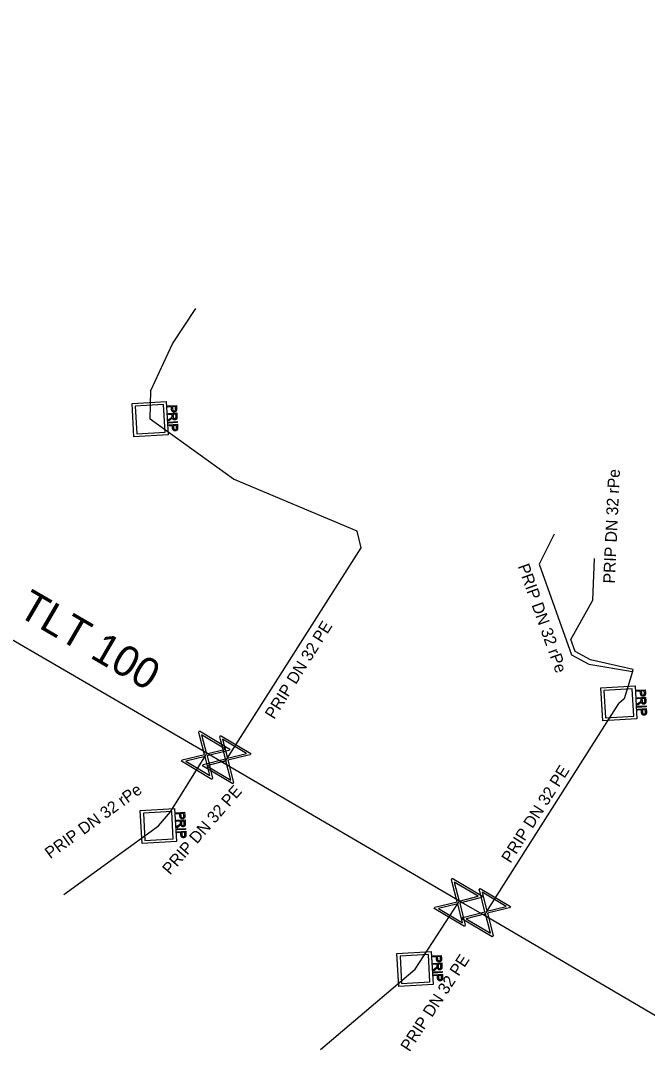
# Model space of a CAD drawing. Extents: x -643842 to -636370, y -1119190 to -1110210.
# Drawn here: x -641994.86 to -641968.25, y -1113592.54 to -1113548.73 of the extents above; entities that cross this region are included whole.
import ezdxf

# ---------------------------------------------------------------- set-up
doc = ezdxf.new("R2010")
doc.units = 0
for name, color, linetype in [('22', 7, 'Continuous'), ('Default', 7, 'Continuous'), ('Level 16', 7, 'Continuous'), ('Level 18', 7, 'Continuous'), ('Level 20', 7, 'Continuous'), ('Level 21', 7, 'Continuous'), ('Level 23', 7, 'Continuous')]:
    doc.layers.add(name, color=color, linetype=linetype)

msp = doc.modelspace()

# ---------------------------------------------------------------- linework, layer by layer
at = {"layer": 'Default'}
for points in [[(-641988.24, -1113565.223), (-641988.238, -1113565.259), (-641988.241, -1113565.278), (-641988.244, -1113565.304), (-641988.255, -1113565.323), (-641988.266, -1113565.342), (-641988.287, -1113565.354), (-641988.309, -1113565.365), (-641988.336, -1113565.367), (-641988.382, -1113565.37), (-641988.415, -1113565.343), (-641988.447, -1113565.316), (-641988.452, -1113565.24)], [(-641988.41, -1113565.238), (-641988.408, -1113565.284), (-641988.39, -1113565.302), (-641988.371, -1113565.32), (-641988.34, -1113565.318), (-641988.318, -1113565.317), (-641988.303, -1113565.305), (-641988.287, -1113565.293), (-641988.284, -1113565.275), (-641988.281, -1113565.262), (-641988.283, -1113565.229)], [(-641988.501, -1113565.633), (-641988.469, -1113565.611), (-641988.453, -1113565.596), (-641988.437, -1113565.582), (-641988.431, -1113565.571), (-641988.425, -1113565.559), (-641988.423, -1113565.548), (-641988.421, -1113565.541), (-641988.422, -1113565.522)], [(-641988.22, -1113565.567), (-641988.217, -1113565.614), (-641988.226, -1113565.64), (-641988.234, -1113565.665), (-641988.257, -1113565.682), (-641988.281, -1113565.698), (-641988.31, -1113565.699), (-641988.349, -1113565.702), (-641988.376, -1113565.679), (-641988.403, -1113565.656), (-641988.413, -1113565.605), (-641988.422, -1113565.624), (-641988.43, -1113565.634), (-641988.447, -1113565.656), (-641988.475, -1113565.676)], [(-641988.379, -1113565.566), (-641988.377, -1113565.599), (-641988.369, -1113565.617), (-641988.362, -1113565.635), (-641988.346, -1113565.643), (-641988.331, -1113565.652), (-641988.313, -1113565.651), (-641988.289, -1113565.649), (-641988.273, -1113565.63), (-641988.258, -1113565.611), (-641988.26, -1113565.57)], [(-641988.195, -1113566.024), (-641988.192, -1113566.059), (-641988.195, -1113566.079), (-641988.198, -1113566.105), (-641988.209, -1113566.124), (-641988.221, -1113566.143), (-641988.242, -1113566.154), (-641988.263, -1113566.166), (-641988.29, -1113566.168), (-641988.336, -1113566.17), (-641988.369, -1113566.144), (-641988.402, -1113566.117), (-641988.406, -1113566.041)], [(-641988.365, -1113566.039), (-641988.362, -1113566.085), (-641988.344, -1113566.103), (-641988.326, -1113566.121), (-641988.294, -1113566.119), (-641988.272, -1113566.118), (-641988.257, -1113566.106), (-641988.242, -1113566.094), (-641988.238, -1113566.075), (-641988.235, -1113566.063), (-641988.237, -1113566.03)], [(-641968.329, -1113577.304), (-641968.327, -1113577.34), (-641968.33, -1113577.359), (-641968.333, -1113577.385), (-641968.344, -1113577.404), (-641968.355, -1113577.423), (-641968.376, -1113577.435), (-641968.398, -1113577.446), (-641968.425, -1113577.448), (-641968.471, -1113577.451), (-641968.504, -1113577.424), (-641968.536, -1113577.397), (-641968.541, -1113577.321)], [(-641968.499, -1113577.319), (-641968.497, -1113577.365), (-641968.479, -1113577.383), (-641968.46, -1113577.401), (-641968.429, -1113577.399), (-641968.407, -1113577.398), (-641968.392, -1113577.386), (-641968.376, -1113577.374), (-641968.373, -1113577.356), (-641968.37, -1113577.343), (-641968.372, -1113577.31)], [(-641968.59, -1113577.714), (-641968.558, -1113577.692), (-641968.542, -1113577.677), (-641968.526, -1113577.663), (-641968.52, -1113577.652), (-641968.514, -1113577.64), (-641968.512, -1113577.629), (-641968.51, -1113577.622), (-641968.511, -1113577.603)], [(-641968.309, -1113577.648), (-641968.306, -1113577.695), (-641968.315, -1113577.721), (-641968.323, -1113577.746), (-641968.346, -1113577.763), (-641968.37, -1113577.779), (-641968.399, -1113577.78), (-641968.438, -1113577.783), (-641968.465, -1113577.76), (-641968.492, -1113577.737), (-641968.502, -1113577.686), (-641968.511, -1113577.705), (-641968.519, -1113577.715), (-641968.536, -1113577.737), (-641968.564, -1113577.757)], [(-641968.468, -1113577.647), (-641968.466, -1113577.68), (-641968.458, -1113577.698), (-641968.451, -1113577.716), (-641968.435, -1113577.724), (-641968.42, -1113577.733), (-641968.402, -1113577.732), (-641968.378, -1113577.73), (-641968.362, -1113577.711), (-641968.347, -1113577.692), (-641968.349, -1113577.651)], [(-641968.284, -1113578.105), (-641968.281, -1113578.14), (-641968.284, -1113578.16), (-641968.287, -1113578.186), (-641968.298, -1113578.205), (-641968.31, -1113578.224), (-641968.331, -1113578.235), (-641968.352, -1113578.247), (-641968.379, -1113578.249), (-641968.425, -1113578.251), (-641968.458, -1113578.225), (-641968.491, -1113578.198), (-641968.495, -1113578.122)], [(-641968.454, -1113578.12), (-641968.451, -1113578.166), (-641968.433, -1113578.184), (-641968.415, -1113578.202), (-641968.383, -1113578.2), (-641968.361, -1113578.199), (-641968.346, -1113578.187), (-641968.331, -1113578.175), (-641968.327, -1113578.156), (-641968.324, -1113578.144), (-641968.326, -1113578.111)], [(-641988.15, -1113582.924), (-641988.118, -1113582.902), (-641988.102, -1113582.887), (-641988.086, -1113582.873), (-641988.08, -1113582.862), (-641988.074, -1113582.85), (-641988.072, -1113582.839), (-641988.07, -1113582.832), (-641988.071, -1113582.813)], [(-641987.889, -1113582.514), (-641987.887, -1113582.55), (-641987.89, -1113582.569), (-641987.893, -1113582.595), (-641987.904, -1113582.614), (-641987.915, -1113582.633), (-641987.936, -1113582.645), (-641987.958, -1113582.656), (-641987.985, -1113582.658), (-641988.031, -1113582.661), (-641988.064, -1113582.634), (-641988.096, -1113582.607), (-641988.101, -1113582.531)], [(-641988.059, -1113582.529), (-641988.057, -1113582.575), (-641988.039, -1113582.593), (-641988.02, -1113582.611), (-641987.989, -1113582.609), (-641987.967, -1113582.608), (-641987.952, -1113582.596), (-641987.936, -1113582.584), (-641987.933, -1113582.566), (-641987.93, -1113582.553), (-641987.932, -1113582.52)], [(-641987.869, -1113582.858), (-641987.866, -1113582.905), (-641987.875, -1113582.931), (-641987.883, -1113582.956), (-641987.906, -1113582.973), (-641987.93, -1113582.989), (-641987.959, -1113582.99), (-641987.998, -1113582.993), (-641988.025, -1113582.97), (-641988.052, -1113582.947), (-641988.062, -1113582.896), (-641988.071, -1113582.915), (-641988.079, -1113582.925), (-641988.096, -1113582.947), (-641988.124, -1113582.967)], [(-641988.028, -1113582.857), (-641988.026, -1113582.89), (-641988.018, -1113582.908), (-641988.011, -1113582.926), (-641987.995, -1113582.934), (-641987.98, -1113582.943), (-641987.962, -1113582.942), (-641987.938, -1113582.94), (-641987.922, -1113582.921), (-641987.907, -1113582.902), (-641987.909, -1113582.861)], [(-641987.844, -1113583.315), (-641987.841, -1113583.35), (-641987.844, -1113583.37), (-641987.847, -1113583.396), (-641987.858, -1113583.415), (-641987.87, -1113583.434), (-641987.891, -1113583.445), (-641987.912, -1113583.457), (-641987.939, -1113583.459), (-641987.985, -1113583.461), (-641988.018, -1113583.435), (-641988.051, -1113583.408), (-641988.055, -1113583.332)], [(-641988.014, -1113583.33), (-641988.011, -1113583.376), (-641987.993, -1113583.394), (-641987.975, -1113583.412), (-641987.943, -1113583.41), (-641987.921, -1113583.409), (-641987.906, -1113583.397), (-641987.891, -1113583.385), (-641987.887, -1113583.366), (-641987.884, -1113583.354), (-641987.886, -1113583.321)], [(-641977.25, -1113589.004), (-641977.218, -1113588.982), (-641977.202, -1113588.967), (-641977.186, -1113588.953), (-641977.18, -1113588.942), (-641977.174, -1113588.93), (-641977.172, -1113588.919), (-641977.17, -1113588.912), (-641977.171, -1113588.893)], [(-641976.969, -1113588.938), (-641976.966, -1113588.985), (-641976.975, -1113589.011), (-641976.983, -1113589.036), (-641977.006, -1113589.053), (-641977.03, -1113589.069), (-641977.059, -1113589.07), (-641977.098, -1113589.073), (-641977.125, -1113589.05), (-641977.152, -1113589.027), (-641977.162, -1113588.976), (-641977.171, -1113588.995), (-641977.179, -1113589.005), (-641977.196, -1113589.027), (-641977.224, -1113589.047)], [(-641976.989, -1113588.594), (-641976.987, -1113588.63), (-641976.99, -1113588.649), (-641976.993, -1113588.675), (-641977.004, -1113588.694), (-641977.015, -1113588.713), (-641977.036, -1113588.725), (-641977.058, -1113588.736), (-641977.085, -1113588.738), (-641977.131, -1113588.741), (-641977.164, -1113588.714), (-641977.196, -1113588.687), (-641977.201, -1113588.611)], [(-641977.159, -1113588.609), (-641977.157, -1113588.655), (-641977.139, -1113588.673), (-641977.12, -1113588.691), (-641977.089, -1113588.689), (-641977.067, -1113588.688), (-641977.052, -1113588.676), (-641977.036, -1113588.664), (-641977.033, -1113588.646), (-641977.03, -1113588.633), (-641977.032, -1113588.6)], [(-641977.128, -1113588.937), (-641977.126, -1113588.97), (-641977.118, -1113588.988), (-641977.111, -1113589.006), (-641977.095, -1113589.014), (-641977.08, -1113589.023), (-641977.062, -1113589.022), (-641977.038, -1113589.02), (-641977.022, -1113589.001), (-641977.007, -1113588.982), (-641977.009, -1113588.941)], [(-641976.944, -1113589.395), (-641976.941, -1113589.43), (-641976.944, -1113589.45), (-641976.947, -1113589.476), (-641976.958, -1113589.495), (-641976.97, -1113589.514), (-641976.991, -1113589.525), (-641977.012, -1113589.537), (-641977.039, -1113589.539), (-641977.085, -1113589.541), (-641977.118, -1113589.515), (-641977.151, -1113589.488), (-641977.155, -1113589.412)], [(-641977.114, -1113589.41), (-641977.111, -1113589.456), (-641977.093, -1113589.474), (-641977.075, -1113589.492), (-641977.043, -1113589.49), (-641977.021, -1113589.489), (-641977.006, -1113589.477), (-641976.991, -1113589.465), (-641976.987, -1113589.446), (-641976.984, -1113589.434), (-641976.986, -1113589.401)]]:
    msp.add_open_spline(points, degree=3, dxfattribs=at)
at = {"layer": 'Level 16'}
for points in [[(-641987.26, -1113578.922), (-641985.972, -1113579.69), (-641986.006, -1113579.746), (-641986.131, -1113579.774), (-641986.945, -1113579.981), (-641986.706, -1113580.922), (-641986.74, -1113580.978), (-641988.028, -1113580.21), (-641987.994, -1113580.154), (-641987.052, -1113579.917), (-641987.259, -1113579.103), (-641987.294, -1113578.978), (-641987.26, -1113578.922)], [(-641987.173, -1113579.083), (-641986.967, -1113579.896), (-641986.156, -1113579.689), (-641987.173, -1113579.083)], [(-641986.372, -1113579.11), (-641985.084, -1113579.878), (-641985.118, -1113579.934), (-641985.243, -1113579.962), (-641986.057, -1113580.169), (-641985.818, -1113581.11), (-641985.852, -1113581.166), (-641987.14, -1113580.398), (-641987.106, -1113580.342), (-641986.164, -1113580.105), (-641986.371, -1113579.291), (-641986.406, -1113579.166), (-641986.372, -1113579.11)], [(-641986.285, -1113579.271), (-641986.079, -1113580.084), (-641985.268, -1113579.877), (-641986.285, -1113579.271)], [(-641986.822, -1113580.82), (-641987.03, -1113580.003), (-641987.846, -1113580.21), (-641986.822, -1113580.82)], [(-641985.934, -1113581.008), (-641986.142, -1113580.191), (-641986.958, -1113580.398), (-641985.934, -1113581.008)], [(-641976.53, -1113585.182), (-641975.242, -1113585.95), (-641975.276, -1113586.006), (-641975.401, -1113586.034), (-641976.215, -1113586.241), (-641975.976, -1113587.182), (-641976.01, -1113587.238), (-641977.298, -1113586.47), (-641977.264, -1113586.414), (-641976.322, -1113586.177), (-641976.529, -1113585.363), (-641976.564, -1113585.238), (-641976.53, -1113585.182)], [(-641976.443, -1113585.343), (-641976.237, -1113586.156), (-641975.426, -1113585.949), (-641976.443, -1113585.343)], [(-641975.35, -1113585.612), (-641974.062, -1113586.38), (-641974.096, -1113586.436), (-641974.221, -1113586.464), (-641975.035, -1113586.671), (-641974.796, -1113587.612), (-641974.83, -1113587.668), (-641976.118, -1113586.9), (-641976.084, -1113586.844), (-641975.142, -1113586.607), (-641975.349, -1113585.793), (-641975.384, -1113585.668), (-641975.35, -1113585.612)], [(-641975.263, -1113585.773), (-641975.057, -1113586.586), (-641974.246, -1113586.379), (-641975.263, -1113585.773)], [(-641976.092, -1113587.08), (-641976.3, -1113586.263), (-641977.116, -1113586.47), (-641976.092, -1113587.08)], [(-641974.912, -1113587.51), (-641975.12, -1113586.693), (-641975.936, -1113586.9), (-641974.912, -1113587.51)]]:
    msp.add_lwpolyline(points, dxfattribs=at)
at = {"layer": 'Level 18'}
for points in [[(-641988.598, -1113566.332), (-641990.047, -1113566.417), (-641990.13, -1113565.006), (-641988.681, -1113564.921), (-641988.598, -1113566.332)], [(-641988.797, -1113565.049), (-641990, -1113565.119), (-641989.931, -1113566.289), (-641988.728, -1113566.219), (-641988.797, -1113565.049)], [(-641988.606, -1113565.11), (-641988.248, -1113565.089), (-641988.24, -1113565.223)], [(-641988.452, -1113565.24), (-641988.457, -1113565.148), (-641988.603, -1113565.156), (-641988.606, -1113565.11)], [(-641988.283, -1113565.229), (-641988.288, -1113565.138), (-641988.416, -1113565.145)], [(-641988.416, -1113565.145), (-641988.41, -1113565.238)], [(-641988.588, -1113565.429), (-641988.229, -1113565.408), (-641988.22, -1113565.567)], [(-641988.422, -1113565.522), (-641988.425, -1113565.468), (-641988.585, -1113565.477), (-641988.588, -1113565.429)], [(-641988.475, -1113565.676), (-641988.569, -1113565.744), (-641988.573, -1113565.684), (-641988.501, -1113565.633)], [(-641988.26, -1113565.57), (-641988.267, -1113565.458), (-641988.385, -1113565.465)], [(-641988.385, -1113565.465), (-641988.379, -1113565.566)], [(-641988.568, -1113565.793), (-641988.209, -1113565.772), (-641988.207, -1113565.818), (-641988.565, -1113565.839), (-641988.568, -1113565.793)], [(-641988.561, -1113565.911), (-641988.202, -1113565.89), (-641988.195, -1113566.024)], [(-641988.406, -1113566.041), (-641988.412, -1113565.949), (-641988.558, -1113565.957), (-641988.561, -1113565.911)], [(-641988.237, -1113566.03), (-641988.242, -1113565.939), (-641988.37, -1113565.946)], [(-641988.37, -1113565.946), (-641988.365, -1113566.039)], [(-641968.687, -1113578.413), (-641970.136, -1113578.498), (-641970.219, -1113577.087), (-641968.77, -1113577.002), (-641968.687, -1113578.413)], [(-641968.886, -1113577.13), (-641970.089, -1113577.2), (-641970.02, -1113578.37), (-641968.817, -1113578.3), (-641968.886, -1113577.13)], [(-641968.695, -1113577.191), (-641968.337, -1113577.17), (-641968.329, -1113577.304)], [(-641968.541, -1113577.321), (-641968.546, -1113577.229), (-641968.692, -1113577.237), (-641968.695, -1113577.191)], [(-641968.677, -1113577.51), (-641968.318, -1113577.489), (-641968.309, -1113577.648)], [(-641968.511, -1113577.603), (-641968.514, -1113577.549), (-641968.674, -1113577.558), (-641968.677, -1113577.51)], [(-641968.372, -1113577.31), (-641968.377, -1113577.219), (-641968.505, -1113577.226)], [(-641968.505, -1113577.226), (-641968.499, -1113577.319)], [(-641968.349, -1113577.651), (-641968.356, -1113577.539), (-641968.474, -1113577.546)], [(-641968.474, -1113577.546), (-641968.468, -1113577.647)], [(-641968.564, -1113577.757), (-641968.658, -1113577.825), (-641968.662, -1113577.765), (-641968.59, -1113577.714)], [(-641968.657, -1113577.874), (-641968.298, -1113577.853), (-641968.296, -1113577.899), (-641968.654, -1113577.92), (-641968.657, -1113577.874)], [(-641968.65, -1113577.992), (-641968.291, -1113577.971), (-641968.284, -1113578.105)], [(-641968.495, -1113578.122), (-641968.501, -1113578.03), (-641968.647, -1113578.038), (-641968.65, -1113577.992)], [(-641968.326, -1113578.111), (-641968.331, -1113578.02), (-641968.459, -1113578.027)], [(-641968.459, -1113578.027), (-641968.454, -1113578.12)], [(-641988.247, -1113583.623), (-641989.696, -1113583.708), (-641989.779, -1113582.297), (-641988.33, -1113582.212), (-641988.247, -1113583.623)], [(-641988.446, -1113582.34), (-641989.649, -1113582.41), (-641989.58, -1113583.58), (-641988.377, -1113583.51), (-641988.446, -1113582.34)], [(-641988.255, -1113582.401), (-641987.897, -1113582.38), (-641987.889, -1113582.514)], [(-641988.101, -1113582.531), (-641988.106, -1113582.439), (-641988.252, -1113582.447), (-641988.255, -1113582.401)], [(-641988.237, -1113582.72), (-641987.878, -1113582.699), (-641987.869, -1113582.858)], [(-641988.071, -1113582.813), (-641988.074, -1113582.759), (-641988.234, -1113582.768), (-641988.237, -1113582.72)], [(-641987.932, -1113582.52), (-641987.937, -1113582.429), (-641988.065, -1113582.436)], [(-641988.065, -1113582.436), (-641988.059, -1113582.529)], [(-641987.909, -1113582.861), (-641987.916, -1113582.749), (-641988.034, -1113582.756)], [(-641988.034, -1113582.756), (-641988.028, -1113582.857)], [(-641988.124, -1113582.967), (-641988.218, -1113583.035), (-641988.222, -1113582.975), (-641988.15, -1113582.924)], [(-641988.217, -1113583.084), (-641987.858, -1113583.063), (-641987.856, -1113583.109), (-641988.214, -1113583.13), (-641988.217, -1113583.084)], [(-641988.21, -1113583.202), (-641987.851, -1113583.181), (-641987.844, -1113583.315)], [(-641988.055, -1113583.332), (-641988.061, -1113583.24), (-641988.207, -1113583.248), (-641988.21, -1113583.202)], [(-641987.886, -1113583.321), (-641987.891, -1113583.23), (-641988.019, -1113583.237)], [(-641988.019, -1113583.237), (-641988.014, -1113583.33)], [(-641977.347, -1113589.703), (-641978.796, -1113589.788), (-641978.879, -1113588.377), (-641977.43, -1113588.292), (-641977.347, -1113589.703)], [(-641977.546, -1113588.42), (-641978.749, -1113588.49), (-641978.68, -1113589.66), (-641977.477, -1113589.59), (-641977.546, -1113588.42)], [(-641977.355, -1113588.481), (-641976.997, -1113588.46), (-641976.989, -1113588.594)], [(-641977.201, -1113588.611), (-641977.206, -1113588.519), (-641977.352, -1113588.527), (-641977.355, -1113588.481)], [(-641977.032, -1113588.6), (-641977.037, -1113588.509), (-641977.165, -1113588.516)], [(-641977.165, -1113588.516), (-641977.159, -1113588.609)], [(-641977.337, -1113588.8), (-641976.978, -1113588.779), (-641976.969, -1113588.938)], [(-641977.171, -1113588.893), (-641977.174, -1113588.839), (-641977.334, -1113588.848), (-641977.337, -1113588.8)], [(-641977.009, -1113588.941), (-641977.016, -1113588.829), (-641977.134, -1113588.836)], [(-641977.134, -1113588.836), (-641977.128, -1113588.937)], [(-641977.224, -1113589.047), (-641977.318, -1113589.115), (-641977.322, -1113589.055), (-641977.25, -1113589.004)], [(-641977.317, -1113589.164), (-641976.958, -1113589.143), (-641976.956, -1113589.189), (-641977.314, -1113589.21), (-641977.317, -1113589.164)], [(-641977.31, -1113589.282), (-641976.951, -1113589.261), (-641976.944, -1113589.395)], [(-641977.155, -1113589.412), (-641977.161, -1113589.32), (-641977.307, -1113589.328), (-641977.31, -1113589.282)], [(-641976.986, -1113589.401), (-641976.991, -1113589.31), (-641977.119, -1113589.317)], [(-641977.119, -1113589.317), (-641977.114, -1113589.41)]]:
    msp.add_lwpolyline(points, dxfattribs=at)
at = {"layer": 'Level 21'}
msp.add_lwpolyline([(-641966.02, -1113592.14), (-641975.16, -1113586.77), (-641976.23, -1113586.15), (-641986.29, -1113580.26), (-641986.95, -1113579.87), (-642002.1, -1113571.05), (-642002.39, -1113570.86), (-642007.58, -1113567.68), (-642008.77, -1113566.95), (-642018.63, -1113560.99), (-642019.96, -1113560.23), (-642028.54, -1113554.93), (-642030.48, -1113553.82), (-642040.96, -1113547.82), (-642041.73, -1113547.36), (-642051.86, -1113541.27), (-642052.43, -1113540.95), (-642062.55, -1113534.65), (-642063.5, -1113533.98), (-642070.77, -1113529.51), (-642075.54, -1113526.65), (-642075.79, -1113526.49)], dxfattribs=at)
at = {"layer": 'Level 23'}
for points in [[(-641986.29, -1113580.26), (-641986.112, -1113580.138), (-641980.399, -1113571.133), (-641980.565, -1113570.438), (-641985.827, -1113568.228), (-641989.361, -1113565.669), (-641989.33, -1113564.456), (-641988.404, -1113562.471), (-641987.42, -1113560.961)], [(-641972.2, -1113570.559), (-641972.84, -1113571.83), (-641971.47, -1113575.68), (-641970.73, -1113576.09), (-641968.88, -1113576.4), (-641969.23, -1113577.56), (-641969.45, -1113577.75)], [(-641968.88, -1113576.4), (-641968.851, -1113576.303), (-641970.663, -1113575.898), (-641971.308, -1113575.541), (-641971.496, -1113575.038), (-641970.566, -1113573.361), (-641970.486, -1113571.59)], [(-641975.16, -1113586.77), (-641975.09, -1113586.64), (-641970.05, -1113578.69), (-641969.45, -1113577.75)], [(-641989.01, -1113582.96), (-641988.49, -1113582.36), (-641987, -1113579.95), (-641986.95, -1113579.87)], [(-641993.03, -1113585.87), (-641989.01, -1113582.96)], [(-641982.12, -1113592.46), (-641978.11, -1113589.04), (-641976.27, -1113586.21), (-641976.23, -1113586.15)]]:
    msp.add_lwpolyline(points, dxfattribs=at)

# ---------------------------------------------------------------- texts
at = {"layer": '22'}
for s, rotation, p in [('PRIP DN 32 rPe', 87.4136, (-641969.626, -1113572.664)), ('PRIP DN 32 rPe', 289.5878, (-641973.754, -1113571.918)), ('PRIP DN 32 PE', 58.1187, (-641984.096, -1113578.458)), ('PRIP DN 32 PE', 57.6268, (-641974.058, -1113584.574)), ('PRIP DN 32 rPe', 35.9, (-641993.603, -1113584.38)), ('PRIP DN 32 PE', 49.0856, (-641988.516, -1113585.068)), ('PRIP DN 32 PE', 56.969, (-641978.347, -1113592.585))]:
    msp.add_text(s, height=0.5, rotation=rotation, dxfattribs=at).set_placement(p)
at = {"layer": 'Level 20'}
msp.add_text('TLT 100', height=1.3, rotation=329.793, dxfattribs=at).set_placement((-641995.048, -1113573.985))

doc.saveas('drawing.dxf')
